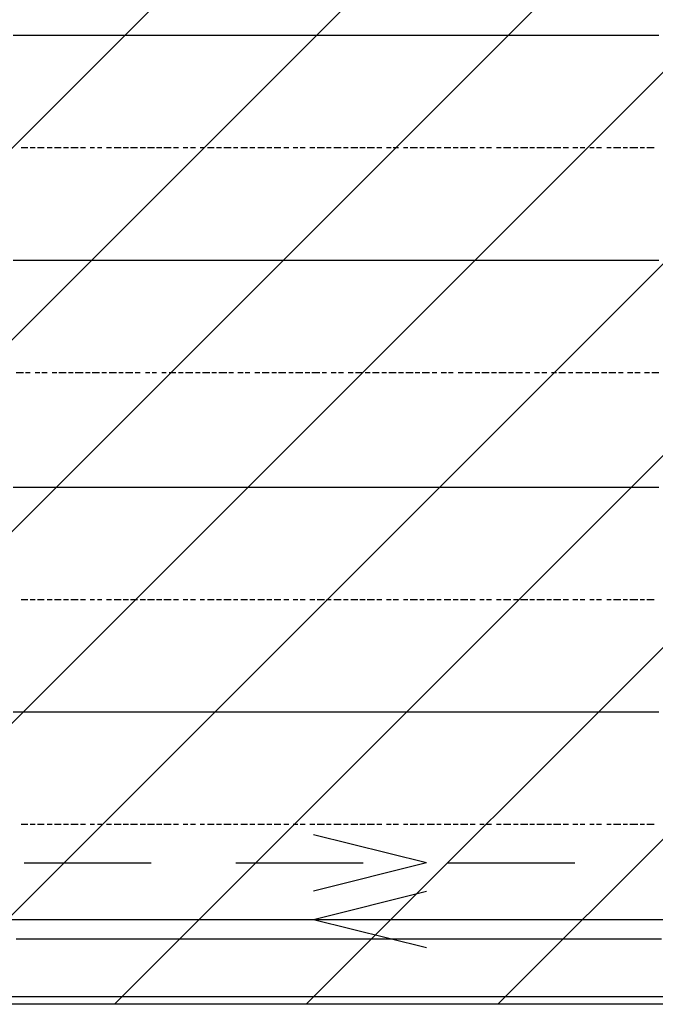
# Model space of a CAD drawing. Extents: x 997 to 109698, y 921 to 94021.
# Tile 332 of 656: x 10427 to 11553, y 45121 to 46864. Entities that reach past the tile are written whole.
import ezdxf

# ---------------------------------------------------------------- set-up
doc = ezdxf.new("R2010")
doc.units = 0
doc.header["$MEASUREMENT"] = 0
for name, color, linetype in [('12', 7, 'CONTINUOUS'), ('15', 7, 'CONTINUOUS'), ('28', 7, 'CONTINUOUS'), ('40', 7, 'CONTINUOUS'), ('8', 7, 'CONTINUOUS')]:
    doc.layers.add(name, color=color, linetype=linetype)

# ---------------------------------------------------------------- blocks, each defined once
blk = doc.blocks.new('UT083', base_point=(245.40411, 324.556164))
at = {"layer": '8'}
for q in [(241.40411, 325.556164), (241.40411, 323.556164)]:
    blk.add_line((245.40411, 324.556164), q, dxfattribs=at)

msp = doc.modelspace()

# ---------------------------------------------------------------- linework, layer by layer
at = {"layer": '12', "color": 5}
for p, q in [((10415.630503, 46836.563401), (10429.630503, 46836.563401)), ((10429.630503, 46836.563401), (10437.630503, 46836.563401)), ((10437.630503, 46836.563401), (10445.630503, 46836.563401)), ((10445.630503, 46836.563401), (10458.630503, 46836.563401)), ((10458.630503, 46836.563401), (10466.630503, 46836.563401)), ((10466.630503, 46836.563401), (10475.630503, 46836.563401)), ((10475.630503, 46836.563401), (10488.630503, 46836.563401)), ((10488.630503, 46836.563401), (10496.630503, 46836.563401)), ((10496.630503, 46836.563401), (10509.630503, 46836.563401)), ((10509.630503, 46836.563401), (10517.630503, 46836.563401)), ((10517.630503, 46836.563401), (10525.630503, 46836.563401)), ((10525.630503, 46836.563401), (10539.630503, 46836.563401)), ((10539.630503, 46836.563401), (10547.630503, 46836.563401)), ((10547.630503, 46836.563401), (10555.630503, 46836.563401)), ((10555.630503, 46836.563401), (10568.630503, 46836.563401)), ((10568.630503, 46836.563401), (10576.630503, 46836.563401)), ((10576.630503, 46836.563401), (10585.630503, 46836.563401)), ((10585.630503, 46836.563401), (10598.630503, 46836.563401)), ((10598.630503, 46836.563401), (10606.630503, 46836.563401)), ((10606.630503, 46836.563401), (10614.630503, 46836.563401)), ((10614.630503, 46836.563401), (10627.630503, 46836.563401)), ((10627.630503, 46836.563401), (10635.630503, 46836.563401)), ((10635.630503, 46836.563401), (10649.630503, 46836.563401)), ((10649.630503, 46836.563401), (10657.630503, 46836.563401)), ((10657.630503, 46836.563401), (10665.630503, 46836.563401)), ((10665.630503, 46836.563401), (10678.630503, 46836.563401)), ((10678.630503, 46836.563401), (10686.630503, 46836.563401)), ((10686.630503, 46836.563401), (10695.630503, 46836.563401)), ((10695.630503, 46836.563401), (10708.630503, 46836.563401)), ((10708.630503, 46836.563401), (10716.630503, 46836.563401)), ((10716.630503, 46836.563401), (10724.630503, 46836.563401)), ((10724.630503, 46836.563401), (10738.630503, 46836.563401)), ((10738.630503, 46836.563401), (10746.630503, 46836.563401)), ((10746.630503, 46836.563401), (10759.630503, 46836.563401)), ((10759.630503, 46836.563401), (10767.630503, 46836.563401)), ((10767.630503, 46836.563401), (10775.630503, 46836.563401)), ((10775.630503, 46836.563401), (10788.630503, 46836.563401)), ((10788.630503, 46836.563401), (10797.630503, 46836.563401)), ((10797.630503, 46836.563401), (10805.630503, 46836.563401)), ((10805.630503, 46836.563401), (10818.630503, 46836.563401)), ((10818.630503, 46836.563401), (10826.630503, 46836.563401)), ((10826.630503, 46836.563401), (10834.630503, 46836.563401)), ((10834.630503, 46836.563401), (10848.630503, 46836.563401)), ((10848.630503, 46836.563401), (10856.630503, 46836.563401)), ((10856.630503, 46836.563401), (10868.630503, 46836.563401)), ((10868.630503, 46836.563401), (10877.630503, 46836.563401)), ((10877.630503, 46836.563401), (10885.630503, 46836.563401)), ((10885.630503, 46836.563401), (10898.630503, 46836.563401)), ((10898.630503, 46836.563401), (10907.630503, 46836.563401)), ((10907.630503, 46836.563401), (10915.630503, 46836.563401)), ((10915.630503, 46836.563401), (10928.630503, 46836.563401)), ((10928.630503, 46836.563401), (10936.630503, 46836.563401)), ((10936.630503, 46836.563401), (10944.630503, 46836.563401)), ((10944.630503, 46836.563401), (10958.630503, 46836.563401)), ((10958.630503, 46836.563401), (10966.630503, 46836.563401)), ((10966.630503, 46836.563401), (10978.630503, 46836.563401)), ((10978.630503, 46836.563401), (10987.630503, 46836.563401)), ((10987.630503, 46836.563401), (10996.630503, 46836.563401)), ((10996.630503, 46836.563401), (11008.630503, 46836.563401)), ((11008.630503, 46836.563401), (11017.630503, 46836.563401)), ((11017.630503, 46836.563401), (11025.630503, 46836.563401)), ((11025.630503, 46836.563401), (11038.630503, 46836.563401)), ((11038.630503, 46836.563401), (11047.630503, 46836.563401)), ((11047.630503, 46836.563401), (11055.630503, 46836.563401)), ((11055.630503, 46836.563401), (11068.630503, 46836.563401)), ((11068.630503, 46836.563401), (11076.630503, 46836.563401)), ((11076.630503, 46836.563401), (11088.630503, 46836.563401)), ((11088.630503, 46836.563401), (11097.630503, 46836.563401)), ((11097.630503, 46836.563401), (11106.630503, 46836.563401)), ((11106.630503, 46836.563401), (11118.630503, 46836.563401)), ((11118.630503, 46836.563401), (11127.630503, 46836.563401)), ((11127.630503, 46836.563401), (11135.630503, 46836.563401)), ((11135.630503, 46836.563401), (11148.630503, 46836.563401)), ((11148.630503, 46836.563401), (11157.630503, 46836.563401)), ((11157.630503, 46836.563401), (11165.630503, 46836.563401)), ((11165.630503, 46836.563401), (11178.630503, 46836.563401)), ((11178.630503, 46836.563401), (11186.630503, 46836.563401)), ((11186.630503, 46836.563401), (11194.630503, 46836.563401)), ((11194.630503, 46836.563401), (11207.630503, 46836.563401)), ((11207.630503, 46836.563401), (11216.630503, 46836.563401)), ((11216.630503, 46836.563401), (11228.630503, 46836.563401)), ((11228.630503, 46836.563401), (11237.630503, 46836.563401)), ((11237.630503, 46836.563401), (11245.630503, 46836.563401)), ((11245.630503, 46836.563401), (11258.630503, 46836.563401)), ((11258.630503, 46836.563401), (11267.630503, 46836.563401)), ((11267.630503, 46836.563401), (11275.630503, 46836.563401)), ((11275.630503, 46836.563401), (11288.630503, 46836.563401)), ((11288.630503, 46836.563401), (11296.630503, 46836.563401)), ((11296.630503, 46836.563401), (11305.630503, 46836.563401)), ((11305.630503, 46836.563401), (11317.630503, 46836.563401)), ((11317.630503, 46836.563401), (11326.630503, 46836.563401)), ((11326.630503, 46836.563401), (11338.630503, 46836.563401)), ((11338.630503, 46836.563401), (11347.630503, 46836.563401)), ((11347.630503, 46836.563401), (11356.630503, 46836.563401)), ((11356.630503, 46836.563401), (11368.630503, 46836.563401)), ((11368.630503, 46836.563401), (11377.630503, 46836.563401)), ((11377.630503, 46836.563401), (11385.630503, 46836.563401)), ((11385.630503, 46836.563401), (11398.630503, 46836.563401)), ((11398.630503, 46836.563401), (11406.630503, 46836.563401)), ((11406.630503, 46836.563401), (11415.630503, 46836.563401)), ((11415.630503, 46836.563401), (11427.630503, 46836.563401)), ((11427.630503, 46836.563401), (11436.630503, 46836.563401)), ((11436.630503, 46836.563401), (11448.630503, 46836.563401)), ((11448.630503, 46836.563401), (11457.630503, 46836.563401)), ((11457.630503, 46836.563401), (11466.630503, 46836.563401)), ((11466.630503, 46836.563401), (11478.630503, 46836.563401)), ((11478.630503, 46836.563401), (11487.630503, 46836.563401)), ((11487.630503, 46836.563401), (11495.630503, 46836.563401)), ((11495.630503, 46836.563401), (11507.630503, 46836.563401)), ((11507.630503, 46836.563401), (11516.630503, 46836.563401)), ((11516.630503, 46836.563401), (11525.630503, 46836.563401)), ((11525.630503, 46836.563401), (11537.630503, 46836.563401)), ((11537.630503, 46836.563401), (11546.630503, 46836.563401)), ((11546.630503, 46836.563401), (11558.630503, 46836.563401)), ((10415.630503, 46438.563401), (10429.630503, 46438.563401)), ((10429.630503, 46438.563401), (10437.630503, 46438.563401)), ((10437.630503, 46438.563401), (10445.630503, 46438.563401)), ((10445.630503, 46438.563401), (10458.630503, 46438.563401)), ((10458.630503, 46438.563401), (10466.630503, 46438.563401)), ((10466.630503, 46438.563401), (10475.630503, 46438.563401)), ((10475.630503, 46438.563401), (10488.630503, 46438.563401)), ((10488.630503, 46438.563401), (10496.630503, 46438.563401)), ((10496.630503, 46438.563401), (10509.630503, 46438.563401)), ((10509.630503, 46438.563401), (10517.630503, 46438.563401)), ((10517.630503, 46438.563401), (10525.630503, 46438.563401)), ((10525.630503, 46438.563401), (10539.630503, 46438.563401)), ((10539.630503, 46438.563401), (10547.630503, 46438.563401)), ((10547.630503, 46438.563401), (10555.630503, 46438.563401)), ((10555.630503, 46438.563401), (10568.630503, 46438.563401)), ((10568.630503, 46438.563401), (10576.630503, 46438.563401)), ((10576.630503, 46438.563401), (10585.630503, 46438.563401)), ((10585.630503, 46438.563401), (10598.630503, 46438.563401)), ((10598.630503, 46438.563401), (10606.630503, 46438.563401)), ((10606.630503, 46438.563401), (10614.630503, 46438.563401)), ((10614.630503, 46438.563401), (10627.630503, 46438.563401)), ((10627.630503, 46438.563401), (10635.630503, 46438.563401)), ((10635.630503, 46438.563401), (10649.630503, 46438.563401)), ((10649.630503, 46438.563401), (10657.630503, 46438.563401)), ((10657.630503, 46438.563401), (10665.630503, 46438.563401)), ((10665.630503, 46438.563401), (10678.630503, 46438.563401)), ((10678.630503, 46438.563401), (10686.630503, 46438.563401)), ((10686.630503, 46438.563401), (10695.630503, 46438.563401)), ((10695.630503, 46438.563401), (10708.630503, 46438.563401)), ((10708.630503, 46438.563401), (10716.630503, 46438.563401)), ((10716.630503, 46438.563401), (10724.630503, 46438.563401)), ((10724.630503, 46438.563401), (10738.630503, 46438.563401)), ((10738.630503, 46438.563401), (10746.630503, 46438.563401)), ((10746.630503, 46438.563401), (10759.630503, 46438.563401)), ((10759.630503, 46438.563401), (10767.630503, 46438.563401)), ((10767.630503, 46438.563401), (10775.630503, 46438.563401)), ((10775.630503, 46438.563401), (10788.630503, 46438.563401)), ((10788.630503, 46438.563401), (10797.630503, 46438.563401)), ((10797.630503, 46438.563401), (10805.630503, 46438.563401)), ((10805.630503, 46438.563401), (10818.630503, 46438.563401)), ((10818.630503, 46438.563401), (10826.630503, 46438.563401)), ((10826.630503, 46438.563401), (10834.630503, 46438.563401)), ((10834.630503, 46438.563401), (10848.630503, 46438.563401)), ((10848.630503, 46438.563401), (10856.630503, 46438.563401)), ((10856.630503, 46438.563401), (10868.630503, 46438.563401)), ((10868.630503, 46438.563401), (10877.630503, 46438.563401)), ((10877.630503, 46438.563401), (10885.630503, 46438.563401)), ((10885.630503, 46438.563401), (10898.630503, 46438.563401)), ((10898.630503, 46438.563401), (10907.630503, 46438.563401)), ((10907.630503, 46438.563401), (10915.630503, 46438.563401)), ((10915.630503, 46438.563401), (10928.630503, 46438.563401)), ((10928.630503, 46438.563401), (10936.630503, 46438.563401)), ((10936.630503, 46438.563401), (10944.630503, 46438.563401)), ((10944.630503, 46438.563401), (10958.630503, 46438.563401)), ((10958.630503, 46438.563401), (10966.630503, 46438.563401)), ((10966.630503, 46438.563401), (10978.630503, 46438.563401)), ((10978.630503, 46438.563401), (10987.630503, 46438.563401)), ((10987.630503, 46438.563401), (10996.630503, 46438.563401)), ((10996.630503, 46438.563401), (11008.630503, 46438.563401)), ((11008.630503, 46438.563401), (11017.630503, 46438.563401)), ((11017.630503, 46438.563401), (11025.630503, 46438.563401)), ((11025.630503, 46438.563401), (11038.630503, 46438.563401)), ((11038.630503, 46438.563401), (11047.630503, 46438.563401)), ((11047.630503, 46438.563401), (11055.630503, 46438.563401)), ((11055.630503, 46438.563401), (11068.630503, 46438.563401)), ((11068.630503, 46438.563401), (11076.630503, 46438.563401)), ((11076.630503, 46438.563401), (11088.630503, 46438.563401)), ((11088.630503, 46438.563401), (11097.630503, 46438.563401)), ((11097.630503, 46438.563401), (11106.630503, 46438.563401)), ((11106.630503, 46438.563401), (11118.630503, 46438.563401)), ((11118.630503, 46438.563401), (11127.630503, 46438.563401)), ((11127.630503, 46438.563401), (11135.630503, 46438.563401)), ((11135.630503, 46438.563401), (11148.630503, 46438.563401)), ((11148.630503, 46438.563401), (11157.630503, 46438.563401)), ((11157.630503, 46438.563401), (11165.630503, 46438.563401)), ((11165.630503, 46438.563401), (11178.630503, 46438.563401)), ((11178.630503, 46438.563401), (11186.630503, 46438.563401)), ((11186.630503, 46438.563401), (11194.630503, 46438.563401)), ((11194.630503, 46438.563401), (11207.630503, 46438.563401)), ((11207.630503, 46438.563401), (11216.630503, 46438.563401)), ((11216.630503, 46438.563401), (11228.630503, 46438.563401)), ((11228.630503, 46438.563401), (11237.630503, 46438.563401)), ((11237.630503, 46438.563401), (11245.630503, 46438.563401)), ((11245.630503, 46438.563401), (11258.630503, 46438.563401)), ((11258.630503, 46438.563401), (11267.630503, 46438.563401)), ((11267.630503, 46438.563401), (11275.630503, 46438.563401)), ((11275.630503, 46438.563401), (11288.630503, 46438.563401)), ((11288.630503, 46438.563401), (11296.630503, 46438.563401)), ((11296.630503, 46438.563401), (11305.630503, 46438.563401)), ((11305.630503, 46438.563401), (11317.630503, 46438.563401)), ((11317.630503, 46438.563401), (11326.630503, 46438.563401)), ((11326.630503, 46438.563401), (11338.630503, 46438.563401)), ((11338.630503, 46438.563401), (11347.630503, 46438.563401)), ((11347.630503, 46438.563401), (11356.630503, 46438.563401)), ((11356.630503, 46438.563401), (11368.630503, 46438.563401)), ((11368.630503, 46438.563401), (11377.630503, 46438.563401)), ((11377.630503, 46438.563401), (11385.630503, 46438.563401)), ((11385.630503, 46438.563401), (11398.630503, 46438.563401)), ((11398.630503, 46438.563401), (11406.630503, 46438.563401)), ((11406.630503, 46438.563401), (11415.630503, 46438.563401)), ((11415.630503, 46438.563401), (11427.630503, 46438.563401)), ((11427.630503, 46438.563401), (11436.630503, 46438.563401)), ((11436.630503, 46438.563401), (11448.630503, 46438.563401)), ((11448.630503, 46438.563401), (11457.630503, 46438.563401)), ((11457.630503, 46438.563401), (11466.630503, 46438.563401)), ((11466.630503, 46438.563401), (11478.630503, 46438.563401)), ((11478.630503, 46438.563401), (11487.630503, 46438.563401)), ((11487.630503, 46438.563401), (11495.630503, 46438.563401)), ((11495.630503, 46438.563401), (11507.630503, 46438.563401)), ((11507.630503, 46438.563401), (11516.630503, 46438.563401)), ((11516.630503, 46438.563401), (11525.630503, 46438.563401)), ((11525.630503, 46438.563401), (11537.630503, 46438.563401)), ((11537.630503, 46438.563401), (11546.630503, 46438.563401)), ((11546.630503, 46438.563401), (11558.630503, 46438.563401)), ((10415.630503, 46036.563401), (10429.630503, 46036.563401)), ((10429.630503, 46036.563401), (10437.630503, 46036.563401)), ((10437.630503, 46036.563401), (10445.630503, 46036.563401)), ((10445.630503, 46036.563401), (10458.630503, 46036.563401)), ((10458.630503, 46036.563401), (10466.630503, 46036.563401)), ((10466.630503, 46036.563401), (10475.630503, 46036.563401)), ((10475.630503, 46036.563401), (10488.630503, 46036.563401)), ((10488.630503, 46036.563401), (10496.630503, 46036.563401)), ((10496.630503, 46036.563401), (10509.630503, 46036.563401)), ((10509.630503, 46036.563401), (10517.630503, 46036.563401)), ((10517.630503, 46036.563401), (10525.630503, 46036.563401)), ((10525.630503, 46036.563401), (10539.630503, 46036.563401)), ((10539.630503, 46036.563401), (10547.630503, 46036.563401)), ((10547.630503, 46036.563401), (10555.630503, 46036.563401)), ((10555.630503, 46036.563401), (10568.630503, 46036.563401)), ((10568.630503, 46036.563401), (10576.630503, 46036.563401)), ((10576.630503, 46036.563401), (10585.630503, 46036.563401)), ((10585.630503, 46036.563401), (10598.630503, 46036.563401)), ((10598.630503, 46036.563401), (10606.630503, 46036.563401)), ((10606.630503, 46036.563401), (10614.630503, 46036.563401)), ((10614.630503, 46036.563401), (10627.630503, 46036.563401)), ((10627.630503, 46036.563401), (10635.630503, 46036.563401)), ((10635.630503, 46036.563401), (10649.630503, 46036.563401)), ((10649.630503, 46036.563401), (10657.630503, 46036.563401)), ((10657.630503, 46036.563401), (10665.630503, 46036.563401)), ((10665.630503, 46036.563401), (10678.630503, 46036.563401)), ((10678.630503, 46036.563401), (10686.630503, 46036.563401)), ((10686.630503, 46036.563401), (10695.630503, 46036.563401)), ((10695.630503, 46036.563401), (10708.630503, 46036.563401)), ((10708.630503, 46036.563401), (10716.630503, 46036.563401)), ((10716.630503, 46036.563401), (10724.630503, 46036.563401)), ((10724.630503, 46036.563401), (10738.630503, 46036.563401)), ((10738.630503, 46036.563401), (10746.630503, 46036.563401)), ((10746.630503, 46036.563401), (10759.630503, 46036.563401)), ((10759.630503, 46036.563401), (10767.630503, 46036.563401)), ((10767.630503, 46036.563401), (10775.630503, 46036.563401)), ((10775.630503, 46036.563401), (10788.630503, 46036.563401)), ((10788.630503, 46036.563401), (10797.630503, 46036.563401)), ((10797.630503, 46036.563401), (10805.630503, 46036.563401)), ((10805.630503, 46036.563401), (10818.630503, 46036.563401)), ((10818.630503, 46036.563401), (10826.630503, 46036.563401)), ((10826.630503, 46036.563401), (10834.630503, 46036.563401)), ((10834.630503, 46036.563401), (10848.630503, 46036.563401)), ((10848.630503, 46036.563401), (10856.630503, 46036.563401)), ((10856.630503, 46036.563401), (10868.630503, 46036.563401)), ((10868.630503, 46036.563401), (10877.630503, 46036.563401)), ((10877.630503, 46036.563401), (10885.630503, 46036.563401)), ((10885.630503, 46036.563401), (10898.630503, 46036.563401)), ((10898.630503, 46036.563401), (10907.630503, 46036.563401)), ((10907.630503, 46036.563401), (10915.630503, 46036.563401)), ((10915.630503, 46036.563401), (10928.630503, 46036.563401)), ((10928.630503, 46036.563401), (10936.630503, 46036.563401)), ((10936.630503, 46036.563401), (10944.630503, 46036.563401)), ((10944.630503, 46036.563401), (10958.630503, 46036.563401)), ((10958.630503, 46036.563401), (10966.630503, 46036.563401)), ((10966.630503, 46036.563401), (10978.630503, 46036.563401)), ((10978.630503, 46036.563401), (10987.630503, 46036.563401)), ((10987.630503, 46036.563401), (10996.630503, 46036.563401)), ((10996.630503, 46036.563401), (11008.630503, 46036.563401)), ((11008.630503, 46036.563401), (11017.630503, 46036.563401)), ((11017.630503, 46036.563401), (11025.630503, 46036.563401)), ((11025.630503, 46036.563401), (11038.630503, 46036.563401)), ((11038.630503, 46036.563401), (11047.630503, 46036.563401)), ((11047.630503, 46036.563401), (11055.630503, 46036.563401)), ((11055.630503, 46036.563401), (11068.630503, 46036.563401)), ((11068.630503, 46036.563401), (11076.630503, 46036.563401)), ((11076.630503, 46036.563401), (11088.630503, 46036.563401)), ((11088.630503, 46036.563401), (11097.630503, 46036.563401)), ((11097.630503, 46036.563401), (11106.630503, 46036.563401)), ((11106.630503, 46036.563401), (11118.630503, 46036.563401)), ((11118.630503, 46036.563401), (11127.630503, 46036.563401)), ((11127.630503, 46036.563401), (11135.630503, 46036.563401)), ((11135.630503, 46036.563401), (11148.630503, 46036.563401)), ((11148.630503, 46036.563401), (11157.630503, 46036.563401)), ((11157.630503, 46036.563401), (11165.630503, 46036.563401)), ((11165.630503, 46036.563401), (11178.630503, 46036.563401)), ((11178.630503, 46036.563401), (11186.630503, 46036.563401)), ((11186.630503, 46036.563401), (11194.630503, 46036.563401)), ((11194.630503, 46036.563401), (11207.630503, 46036.563401)), ((11207.630503, 46036.563401), (11216.630503, 46036.563401)), ((11216.630503, 46036.563401), (11228.630503, 46036.563401)), ((11228.630503, 46036.563401), (11237.630503, 46036.563401)), ((11237.630503, 46036.563401), (11245.630503, 46036.563401)), ((11245.630503, 46036.563401), (11258.630503, 46036.563401)), ((11258.630503, 46036.563401), (11267.630503, 46036.563401)), ((11267.630503, 46036.563401), (11275.630503, 46036.563401)), ((11275.630503, 46036.563401), (11288.630503, 46036.563401)), ((11288.630503, 46036.563401), (11296.630503, 46036.563401)), ((11296.630503, 46036.563401), (11305.630503, 46036.563401)), ((11305.630503, 46036.563401), (11317.630503, 46036.563401)), ((11317.630503, 46036.563401), (11326.630503, 46036.563401)), ((11326.630503, 46036.563401), (11338.630503, 46036.563401)), ((11338.630503, 46036.563401), (11347.630503, 46036.563401)), ((11347.630503, 46036.563401), (11356.630503, 46036.563401)), ((11356.630503, 46036.563401), (11368.630503, 46036.563401)), ((11368.630503, 46036.563401), (11377.630503, 46036.563401)), ((11377.630503, 46036.563401), (11385.630503, 46036.563401)), ((11385.630503, 46036.563401), (11398.630503, 46036.563401)), ((11398.630503, 46036.563401), (11406.630503, 46036.563401)), ((11406.630503, 46036.563401), (11415.630503, 46036.563401)), ((11415.630503, 46036.563401), (11427.630503, 46036.563401)), ((11427.630503, 46036.563401), (11436.630503, 46036.563401)), ((11436.630503, 46036.563401), (11448.630503, 46036.563401)), ((11448.630503, 46036.563401), (11457.630503, 46036.563401)), ((11457.630503, 46036.563401), (11466.630503, 46036.563401)), ((11466.630503, 46036.563401), (11478.630503, 46036.563401)), ((11478.630503, 46036.563401), (11487.630503, 46036.563401)), ((11487.630503, 46036.563401), (11495.630503, 46036.563401)), ((11495.630503, 46036.563401), (11507.630503, 46036.563401)), ((11507.630503, 46036.563401), (11516.630503, 46036.563401)), ((11516.630503, 46036.563401), (11525.630503, 46036.563401)), ((11525.630503, 46036.563401), (11537.630503, 46036.563401)), ((11537.630503, 46036.563401), (11546.630503, 46036.563401)), ((11546.630503, 46036.563401), (11558.630503, 46036.563401)), ((10415.630503, 45638.563401), (10429.630503, 45638.563401)), ((10429.630503, 45638.563401), (10437.630503, 45638.563401)), ((10437.630503, 45638.563401), (10445.630503, 45638.563401)), ((10445.630503, 45638.563401), (10458.630503, 45638.563401)), ((10458.630503, 45638.563401), (10466.630503, 45638.563401)), ((10466.630503, 45638.563401), (10475.630503, 45638.563401)), ((10475.630503, 45638.563401), (10488.630503, 45638.563401)), ((10488.630503, 45638.563401), (10496.630503, 45638.563401)), ((10496.630503, 45638.563401), (10509.630503, 45638.563401)), ((10509.630503, 45638.563401), (10517.630503, 45638.563401)), ((10517.630503, 45638.563401), (10525.630503, 45638.563401)), ((10525.630503, 45638.563401), (10539.630503, 45638.563401)), ((10539.630503, 45638.563401), (10547.630503, 45638.563401)), ((10547.630503, 45638.563401), (10555.630503, 45638.563401)), ((10555.630503, 45638.563401), (10568.630503, 45638.563401)), ((10568.630503, 45638.563401), (10576.630503, 45638.563401)), ((10576.630503, 45638.563401), (10585.630503, 45638.563401)), ((10585.630503, 45638.563401), (10598.630503, 45638.563401)), ((10598.630503, 45638.563401), (10606.630503, 45638.563401)), ((10606.630503, 45638.563401), (10614.630503, 45638.563401)), ((10614.630503, 45638.563401), (10627.630503, 45638.563401)), ((10627.630503, 45638.563401), (10635.630503, 45638.563401)), ((10635.630503, 45638.563401), (10649.630503, 45638.563401)), ((10649.630503, 45638.563401), (10657.630503, 45638.563401)), ((10657.630503, 45638.563401), (10665.630503, 45638.563401)), ((10665.630503, 45638.563401), (10678.630503, 45638.563401)), ((10678.630503, 45638.563401), (10686.630503, 45638.563401)), ((10686.630503, 45638.563401), (10695.630503, 45638.563401)), ((10695.630503, 45638.563401), (10708.630503, 45638.563401)), ((10708.630503, 45638.563401), (10716.630503, 45638.563401)), ((10716.630503, 45638.563401), (10724.630503, 45638.563401)), ((10724.630503, 45638.563401), (10738.630503, 45638.563401)), ((10738.630503, 45638.563401), (10746.630503, 45638.563401)), ((10746.630503, 45638.563401), (10759.630503, 45638.563401)), ((10759.630503, 45638.563401), (10767.630503, 45638.563401)), ((10767.630503, 45638.563401), (10775.630503, 45638.563401)), ((10775.630503, 45638.563401), (10788.630503, 45638.563401)), ((10788.630503, 45638.563401), (10797.630503, 45638.563401)), ((10797.630503, 45638.563401), (10805.630503, 45638.563401)), ((10805.630503, 45638.563401), (10818.630503, 45638.563401)), ((10818.630503, 45638.563401), (10826.630503, 45638.563401)), ((10826.630503, 45638.563401), (10834.630503, 45638.563401)), ((10834.630503, 45638.563401), (10848.630503, 45638.563401)), ((10848.630503, 45638.563401), (10856.630503, 45638.563401)), ((10856.630503, 45638.563401), (10868.630503, 45638.563401)), ((10868.630503, 45638.563401), (10877.630503, 45638.563401)), ((10877.630503, 45638.563401), (10885.630503, 45638.563401)), ((10885.630503, 45638.563401), (10898.630503, 45638.563401)), ((10898.630503, 45638.563401), (10907.630503, 45638.563401)), ((10907.630503, 45638.563401), (10915.630503, 45638.563401)), ((10915.630503, 45638.563401), (10928.630503, 45638.563401)), ((10928.630503, 45638.563401), (10936.630503, 45638.563401)), ((10936.630503, 45638.563401), (10944.630503, 45638.563401)), ((10944.630503, 45638.563401), (10958.630503, 45638.563401)), ((10958.630503, 45638.563401), (10966.630503, 45638.563401)), ((10966.630503, 45638.563401), (10978.630503, 45638.563401)), ((10978.630503, 45638.563401), (10987.630503, 45638.563401)), ((10987.630503, 45638.563401), (10996.630503, 45638.563401)), ((10996.630503, 45638.563401), (11008.630503, 45638.563401)), ((11008.630503, 45638.563401), (11017.630503, 45638.563401)), ((11017.630503, 45638.563401), (11025.630503, 45638.563401)), ((11025.630503, 45638.563401), (11038.630503, 45638.563401)), ((11038.630503, 45638.563401), (11047.630503, 45638.563401)), ((11047.630503, 45638.563401), (11055.630503, 45638.563401)), ((11055.630503, 45638.563401), (11068.630503, 45638.563401)), ((11068.630503, 45638.563401), (11076.630503, 45638.563401)), ((11076.630503, 45638.563401), (11088.630503, 45638.563401)), ((11088.630503, 45638.563401), (11097.630503, 45638.563401)), ((11097.630503, 45638.563401), (11106.630503, 45638.563401)), ((11106.630503, 45638.563401), (11118.630503, 45638.563401)), ((11118.630503, 45638.563401), (11127.630503, 45638.563401)), ((11127.630503, 45638.563401), (11135.630503, 45638.563401)), ((11135.630503, 45638.563401), (11148.630503, 45638.563401)), ((11148.630503, 45638.563401), (11157.630503, 45638.563401)), ((11157.630503, 45638.563401), (11165.630503, 45638.563401)), ((11165.630503, 45638.563401), (11178.630503, 45638.563401)), ((11178.630503, 45638.563401), (11186.630503, 45638.563401)), ((11186.630503, 45638.563401), (11194.630503, 45638.563401)), ((11194.630503, 45638.563401), (11207.630503, 45638.563401)), ((11207.630503, 45638.563401), (11216.630503, 45638.563401)), ((11216.630503, 45638.563401), (11228.630503, 45638.563401)), ((11228.630503, 45638.563401), (11237.630503, 45638.563401)), ((11237.630503, 45638.563401), (11245.630503, 45638.563401)), ((11245.630503, 45638.563401), (11258.630503, 45638.563401)), ((11258.630503, 45638.563401), (11267.630503, 45638.563401)), ((11267.630503, 45638.563401), (11275.630503, 45638.563401)), ((11275.630503, 45638.563401), (11288.630503, 45638.563401)), ((11288.630503, 45638.563401), (11296.630503, 45638.563401)), ((11296.630503, 45638.563401), (11305.630503, 45638.563401)), ((11305.630503, 45638.563401), (11317.630503, 45638.563401)), ((11317.630503, 45638.563401), (11326.630503, 45638.563401)), ((11326.630503, 45638.563401), (11338.630503, 45638.563401)), ((11338.630503, 45638.563401), (11347.630503, 45638.563401)), ((11347.630503, 45638.563401), (11356.630503, 45638.563401)), ((11356.630503, 45638.563401), (11368.630503, 45638.563401)), ((11368.630503, 45638.563401), (11377.630503, 45638.563401)), ((11377.630503, 45638.563401), (11385.630503, 45638.563401)), ((11385.630503, 45638.563401), (11398.630503, 45638.563401)), ((11398.630503, 45638.563401), (11406.630503, 45638.563401)), ((11406.630503, 45638.563401), (11415.630503, 45638.563401)), ((11415.630503, 45638.563401), (11427.630503, 45638.563401)), ((11427.630503, 45638.563401), (11436.630503, 45638.563401)), ((11436.630503, 45638.563401), (11448.630503, 45638.563401)), ((11448.630503, 45638.563401), (11457.630503, 45638.563401)), ((11457.630503, 45638.563401), (11466.630503, 45638.563401)), ((11466.630503, 45638.563401), (11478.630503, 45638.563401)), ((11478.630503, 45638.563401), (11487.630503, 45638.563401)), ((11487.630503, 45638.563401), (11495.630503, 45638.563401)), ((11495.630503, 45638.563401), (11507.630503, 45638.563401)), ((11507.630503, 45638.563401), (11516.630503, 45638.563401)), ((11516.630503, 45638.563401), (11525.630503, 45638.563401)), ((11525.630503, 45638.563401), (11537.630503, 45638.563401)), ((11537.630503, 45638.563401), (11546.630503, 45638.563401)), ((11546.630503, 45638.563401), (11558.630503, 45638.563401)), ((10420.630503, 45236.563401), (10433.630503, 45236.563401)), ((10433.630503, 45236.563401), (10441.630503, 45236.563401)), ((10441.630503, 45236.563401), (10454.630503, 45236.563401)), ((10454.630503, 45236.563401), (10462.630503, 45236.563401)), ((10462.630503, 45236.563401), (10470.630503, 45236.563401)), ((10470.630503, 45236.563401), (10484.630503, 45236.563401)), ((10484.630503, 45236.563401), (10492.630503, 45236.563401)), ((10492.630503, 45236.563401), (10500.630503, 45236.563401)), ((10500.630503, 45236.563401), (10513.630503, 45236.563401)), ((10513.630503, 45236.563401), (10521.630503, 45236.563401)), ((10521.630503, 45236.563401), (10530.630503, 45236.563401)), ((10530.630503, 45236.563401), (10543.630503, 45236.563401)), ((10543.630503, 45236.563401), (10551.630503, 45236.563401)), ((10551.630503, 45236.563401), (10564.630503, 45236.563401)), ((10564.630503, 45236.563401), (10572.630503, 45236.563401)), ((10572.630503, 45236.563401), (10580.630503, 45236.563401)), ((10580.630503, 45236.563401), (10594.630503, 45236.563401)), ((10594.630503, 45236.563401), (10602.630503, 45236.563401)), ((10602.630503, 45236.563401), (10610.630503, 45236.563401)), ((10610.630503, 45236.563401), (10623.630503, 45236.563401)), ((10623.630503, 45236.563401), (10631.630503, 45236.563401)), ((10631.630503, 45236.563401), (10640.630503, 45236.563401)), ((10640.630503, 45236.563401), (10653.630503, 45236.563401)), ((10653.630503, 45236.563401), (10661.630503, 45236.563401)), ((10661.630503, 45236.563401), (10674.630503, 45236.563401)), ((10674.630503, 45236.563401), (10682.630503, 45236.563401)), ((10682.630503, 45236.563401), (10691.630503, 45236.563401)), ((10691.630503, 45236.563401), (10703.630503, 45236.563401)), ((10703.630503, 45236.563401), (10712.630503, 45236.563401)), ((10712.630503, 45236.563401), (10720.630503, 45236.563401)), ((10720.630503, 45236.563401), (10733.630503, 45236.563401)), ((10733.630503, 45236.563401), (10742.630503, 45236.563401)), ((10742.630503, 45236.563401), (10750.630503, 45236.563401)), ((10750.630503, 45236.563401), (10763.630503, 45236.563401)), ((10763.630503, 45236.563401), (10771.630503, 45236.563401)), ((10771.630503, 45236.563401), (10779.630503, 45236.563401)), ((10779.630503, 45236.563401), (10793.630503, 45236.563401)), ((10793.630503, 45236.563401), (10801.630503, 45236.563401)), ((10801.630503, 45236.563401), (10813.630503, 45236.563401)), ((10813.630503, 45236.563401), (10822.630503, 45236.563401)), ((10822.630503, 45236.563401), (10830.630503, 45236.563401)), ((10830.630503, 45236.563401), (10843.630503, 45236.563401)), ((10843.630503, 45236.563401), (10852.630503, 45236.563401)), ((10852.630503, 45236.563401), (10860.630503, 45236.563401)), ((10860.630503, 45236.563401), (10873.630503, 45236.563401)), ((10873.630503, 45236.563401), (10881.630503, 45236.563401)), ((10881.630503, 45236.563401), (10889.630503, 45236.563401)), ((10889.630503, 45236.563401), (10903.630503, 45236.563401)), ((10903.630503, 45236.563401), (10911.630503, 45236.563401)), ((10911.630503, 45236.563401), (10923.630503, 45236.563401)), ((10923.630503, 45236.563401), (10932.630503, 45236.563401)), ((10932.630503, 45236.563401), (10940.630503, 45236.563401)), ((10940.630503, 45236.563401), (10953.630503, 45236.563401)), ((10953.630503, 45236.563401), (10962.630503, 45236.563401)), ((10962.630503, 45236.563401), (10970.630503, 45236.563401)), ((10970.630503, 45236.563401), (10983.630503, 45236.563401)), ((10983.630503, 45236.563401), (10991.630503, 45236.563401)), ((10991.630503, 45236.563401), (11000.630503, 45236.563401)), ((11000.630503, 45236.563401), (11013.630503, 45236.563401)), ((11013.630503, 45236.563401), (11021.630503, 45236.563401)), ((11021.630503, 45236.563401), (11033.630503, 45236.563401)), ((11033.630503, 45236.563401), (11042.630503, 45236.563401)), ((11042.630503, 45236.563401), (11051.630503, 45236.563401)), ((11051.630503, 45236.563401), (11063.630503, 45236.563401)), ((11063.630503, 45236.563401), (11072.630503, 45236.563401)), ((11072.630503, 45236.563401), (11080.630503, 45236.563401)), ((11080.630503, 45236.563401), (11093.630503, 45236.563401)), ((11093.630503, 45236.563401), (11102.630503, 45236.563401)), ((11102.630503, 45236.563401), (11110.630503, 45236.563401)), ((11110.630503, 45236.563401), (11123.630503, 45236.563401)), ((11123.630503, 45236.563401), (11131.630503, 45236.563401)), ((11131.630503, 45236.563401), (11143.630503, 45236.563401)), ((11143.630503, 45236.563401), (11152.630503, 45236.563401)), ((11152.630503, 45236.563401), (11161.630503, 45236.563401)), ((11161.630503, 45236.563401), (11173.630503, 45236.563401)), ((11173.630503, 45236.563401), (11182.630503, 45236.563401)), ((11182.630503, 45236.563401), (11190.630503, 45236.563401)), ((11190.630503, 45236.563401), (11203.630503, 45236.563401)), ((11203.630503, 45236.563401), (11212.630503, 45236.563401)), ((11212.630503, 45236.563401), (11220.630503, 45236.563401)), ((11220.630503, 45236.563401), (11233.630503, 45236.563401)), ((11233.630503, 45236.563401), (11241.630503, 45236.563401)), ((11241.630503, 45236.563401), (11253.630503, 45236.563401)), ((11253.630503, 45236.563401), (11262.630503, 45236.563401)), ((11262.630503, 45236.563401), (11271.630503, 45236.563401)), ((11271.630503, 45236.563401), (11283.630503, 45236.563401)), ((11283.630503, 45236.563401), (11292.630503, 45236.563401)), ((11292.630503, 45236.563401), (11301.630503, 45236.563401)), ((11301.630503, 45236.563401), (11313.630503, 45236.563401)), ((11313.630503, 45236.563401), (11322.630503, 45236.563401)), ((11322.630503, 45236.563401), (11330.630503, 45236.563401)), ((11330.630503, 45236.563401), (11342.630503, 45236.563401)), ((11342.630503, 45236.563401), (11351.630503, 45236.563401)), ((11351.630503, 45236.563401), (11360.630503, 45236.563401)), ((11360.630503, 45236.563401), (11372.630503, 45236.563401)), ((11372.630503, 45236.563401), (11381.630503, 45236.563401)), ((11381.630503, 45236.563401), (11393.630503, 45236.563401)), ((11393.630503, 45236.563401), (11402.630503, 45236.563401)), ((11402.630503, 45236.563401), (11411.630503, 45236.563401)), ((11411.630503, 45236.563401), (11423.630503, 45236.563401)), ((11423.630503, 45236.563401), (11432.630503, 45236.563401)), ((11432.630503, 45236.563401), (11440.630503, 45236.563401)), ((11440.630503, 45236.563401), (11452.630503, 45236.563401)), ((11452.630503, 45236.563401), (11461.630503, 45236.563401)), ((11461.630503, 45236.563401), (11470.630503, 45236.563401)), ((11470.630503, 45236.563401), (11482.630503, 45236.563401)), ((11482.630503, 45236.563401), (11491.630503, 45236.563401)), ((11491.630503, 45236.563401), (11503.630503, 45236.563401)), ((11503.630503, 45236.563401), (11512.630503, 45236.563401)), ((11512.630503, 45236.563401), (11521.630503, 45236.563401)), ((11521.630503, 45236.563401), (11533.630503, 45236.563401)), ((11533.630503, 45236.563401), (11542.630503, 45236.563401)), ((11542.630503, 45236.563401), (11550.630503, 45236.563401)), ((11550.630503, 45236.563401), (11563.630503, 45236.563401))]:
    msp.add_line(p, q, dxfattribs=at)
at = {"layer": '12', "color": 1}
for p, q in [((10429.630503, 46637.563401), (10441.630503, 46637.563401)), ((10445.630503, 46637.563401), (10454.630503, 46637.563401)), ((10458.630503, 46637.563401), (10470.630503, 46637.563401)), ((10475.630503, 46637.563401), (10484.630503, 46637.563401)), ((10488.630503, 46637.563401), (10500.630503, 46637.563401)), ((10504.630503, 46637.563401), (10513.630503, 46637.563401)), ((10517.630503, 46637.563401), (10530.630503, 46637.563401)), ((10534.630503, 46637.563401), (10543.630503, 46637.563401)), ((10551.630503, 46637.563401), (10559.630503, 46637.563401)), ((10564.630503, 46637.563401), (10572.630503, 46637.563401)), ((10580.630503, 46637.563401), (10589.630503, 46637.563401)), ((10594.630503, 46637.563401), (10606.630503, 46637.563401)), ((10610.630503, 46637.563401), (10619.630503, 46637.563401)), ((10623.630503, 46637.563401), (10635.630503, 46637.563401)), ((10640.630503, 46637.563401), (10649.630503, 46637.563401)), ((10653.630503, 46637.563401), (10665.630503, 46637.563401)), ((10669.630503, 46637.563401), (10678.630503, 46637.563401)), ((10682.630503, 46637.563401), (10695.630503, 46637.563401)), ((10699.630503, 46637.563401), (10708.630503, 46637.563401)), ((10716.630503, 46637.563401), (10724.630503, 46637.563401)), ((10729.630503, 46637.563401), (10738.630503, 46637.563401)), ((10746.630503, 46637.563401), (10754.630503, 46637.563401)), ((10759.630503, 46637.563401), (10771.630503, 46637.563401)), ((10775.630503, 46637.563401), (10784.630503, 46637.563401)), ((10788.630503, 46637.563401), (10801.630503, 46637.563401)), ((10805.630503, 46637.563401), (10813.630503, 46637.563401)), ((10818.630503, 46637.563401), (10830.630503, 46637.563401)), ((10834.630503, 46637.563401), (10843.630503, 46637.563401)), ((10848.630503, 46637.563401), (10860.630503, 46637.563401)), ((10864.630503, 46637.563401), (10873.630503, 46637.563401)), ((10877.630503, 46637.563401), (10889.630503, 46637.563401)), ((10894.630503, 46637.563401), (10903.630503, 46637.563401)), ((10911.630503, 46637.563401), (10919.630503, 46637.563401)), ((10923.630503, 46637.563401), (10932.630503, 46637.563401)), ((10940.630503, 46637.563401), (10949.630503, 46637.563401)), ((10953.630503, 46637.563401), (10966.630503, 46637.563401)), ((10970.630503, 46637.563401), (10978.630503, 46637.563401)), ((10983.630503, 46637.563401), (10996.630503, 46637.563401)), ((11000.630503, 46637.563401), (11008.630503, 46637.563401)), ((11013.630503, 46637.563401), (11025.630503, 46637.563401)), ((11029.630503, 46637.563401), (11038.630503, 46637.563401)), ((11042.630503, 46637.563401), (11055.630503, 46637.563401)), ((11059.630503, 46637.563401), (11068.630503, 46637.563401)), ((11076.630503, 46637.563401), (11084.630503, 46637.563401)), ((11088.630503, 46637.563401), (11097.630503, 46637.563401)), ((11106.630503, 46637.563401), (11114.630503, 46637.563401)), ((11118.630503, 46637.563401), (11131.630503, 46637.563401)), ((11135.630503, 46637.563401), (11143.630503, 46637.563401)), ((11148.630503, 46637.563401), (11161.630503, 46637.563401)), ((11165.630503, 46637.563401), (11173.630503, 46637.563401)), ((11178.630503, 46637.563401), (11190.630503, 46637.563401)), ((11194.630503, 46637.563401), (11203.630503, 46637.563401)), ((11207.630503, 46637.563401), (11220.630503, 46637.563401)), ((11224.630503, 46637.563401), (11233.630503, 46637.563401)), ((11241.630503, 46637.563401), (11249.630503, 46637.563401)), ((11253.630503, 46637.563401), (11262.630503, 46637.563401)), ((11271.630503, 46637.563401), (11279.630503, 46637.563401)), ((11283.630503, 46637.563401), (11296.630503, 46637.563401)), ((11301.630503, 46637.563401), (11309.630503, 46637.563401)), ((11313.630503, 46637.563401), (11326.630503, 46637.563401)), ((11330.630503, 46637.563401), (11338.630503, 46637.563401)), ((11342.630503, 46637.563401), (11356.630503, 46637.563401)), ((11360.630503, 46637.563401), (11368.630503, 46637.563401)), ((11372.630503, 46637.563401), (11385.630503, 46637.563401)), ((11389.630503, 46637.563401), (11398.630503, 46637.563401)), ((11406.630503, 46637.563401), (11415.630503, 46637.563401)), ((11419.630503, 46637.563401), (11427.630503, 46637.563401)), ((11436.630503, 46637.563401), (11444.630503, 46637.563401)), ((11448.630503, 46637.563401), (11457.630503, 46637.563401)), ((11466.630503, 46637.563401), (11474.630503, 46637.563401)), ((11478.630503, 46637.563401), (11491.630503, 46637.563401)), ((11495.630503, 46637.563401), (11503.630503, 46637.563401)), ((11507.630503, 46637.563401), (11521.630503, 46637.563401)), ((11525.630503, 46637.563401), (11533.630503, 46637.563401)), ((11537.630503, 46637.563401), (11550.630503, 46637.563401)), ((10420.630503, 46239.563401), (10433.630503, 46239.563401)), ((10437.630503, 46239.563401), (10445.630503, 46239.563401)), ((10454.630503, 46239.563401), (10462.630503, 46239.563401)), ((10466.630503, 46239.563401), (10475.630503, 46239.563401)), ((10484.630503, 46239.563401), (10492.630503, 46239.563401)), ((10496.630503, 46239.563401), (10509.630503, 46239.563401)), ((10513.630503, 46239.563401), (10521.630503, 46239.563401)), ((10525.630503, 46239.563401), (10539.630503, 46239.563401)), ((10543.630503, 46239.563401), (10551.630503, 46239.563401)), ((10555.630503, 46239.563401), (10568.630503, 46239.563401)), ((10572.630503, 46239.563401), (10580.630503, 46239.563401)), ((10585.630503, 46239.563401), (10598.630503, 46239.563401)), ((10602.630503, 46239.563401), (10610.630503, 46239.563401)), ((10614.630503, 46239.563401), (10627.630503, 46239.563401)), ((10631.630503, 46239.563401), (10640.630503, 46239.563401)), ((10649.630503, 46239.563401), (10657.630503, 46239.563401)), ((10661.630503, 46239.563401), (10669.630503, 46239.563401)), ((10678.630503, 46239.563401), (10686.630503, 46239.563401)), ((10691.630503, 46239.563401), (10703.630503, 46239.563401)), ((10708.630503, 46239.563401), (10716.630503, 46239.563401)), ((10720.630503, 46239.563401), (10733.630503, 46239.563401)), ((10738.630503, 46239.563401), (10746.630503, 46239.563401)), ((10750.630503, 46239.563401), (10763.630503, 46239.563401)), ((10767.630503, 46239.563401), (10775.630503, 46239.563401)), ((10779.630503, 46239.563401), (10793.630503, 46239.563401)), ((10797.630503, 46239.563401), (10805.630503, 46239.563401)), ((10813.630503, 46239.563401), (10822.630503, 46239.563401)), ((10826.630503, 46239.563401), (10834.630503, 46239.563401)), ((10843.630503, 46239.563401), (10852.630503, 46239.563401)), ((10856.630503, 46239.563401), (10868.630503, 46239.563401)), ((10873.630503, 46239.563401), (10881.630503, 46239.563401)), ((10885.630503, 46239.563401), (10898.630503, 46239.563401)), ((10903.630503, 46239.563401), (10911.630503, 46239.563401)), ((10915.630503, 46239.563401), (10928.630503, 46239.563401)), ((10932.630503, 46239.563401), (10940.630503, 46239.563401)), ((10944.630503, 46239.563401), (10958.630503, 46239.563401)), ((10962.630503, 46239.563401), (10970.630503, 46239.563401)), ((10978.630503, 46239.563401), (10987.630503, 46239.563401)), ((10991.630503, 46239.563401), (11000.630503, 46239.563401)), ((11008.630503, 46239.563401), (11017.630503, 46239.563401)), ((11021.630503, 46239.563401), (11033.630503, 46239.563401)), ((11038.630503, 46239.563401), (11047.630503, 46239.563401)), ((11051.630503, 46239.563401), (11063.630503, 46239.563401)), ((11068.630503, 46239.563401), (11076.630503, 46239.563401)), ((11080.630503, 46239.563401), (11093.630503, 46239.563401)), ((11097.630503, 46239.563401), (11106.630503, 46239.563401)), ((11110.630503, 46239.563401), (11123.630503, 46239.563401)), ((11127.630503, 46239.563401), (11135.630503, 46239.563401)), ((11139.630503, 46239.563401), (11152.630503, 46239.563401)), ((11157.630503, 46239.563401), (11165.630503, 46239.563401)), ((11173.630503, 46239.563401), (11182.630503, 46239.563401)), ((11186.630503, 46239.563401), (11194.630503, 46239.563401)), ((11203.630503, 46239.563401), (11212.630503, 46239.563401)), ((11216.630503, 46239.563401), (11228.630503, 46239.563401)), ((11233.630503, 46239.563401), (11241.630503, 46239.563401)), ((11245.630503, 46239.563401), (11258.630503, 46239.563401)), ((11262.630503, 46239.563401), (11271.630503, 46239.563401)), ((11275.630503, 46239.563401), (11288.630503, 46239.563401)), ((11292.630503, 46239.563401), (11301.630503, 46239.563401)), ((11305.630503, 46239.563401), (11317.630503, 46239.563401)), ((11322.630503, 46239.563401), (11330.630503, 46239.563401)), ((11338.630503, 46239.563401), (11347.630503, 46239.563401)), ((11351.630503, 46239.563401), (11360.630503, 46239.563401)), ((11368.630503, 46239.563401), (11377.630503, 46239.563401)), ((11381.630503, 46239.563401), (11393.630503, 46239.563401)), ((11398.630503, 46239.563401), (11406.630503, 46239.563401)), ((11411.630503, 46239.563401), (11423.630503, 46239.563401)), ((11427.630503, 46239.563401), (11436.630503, 46239.563401)), ((11440.630503, 46239.563401), (11452.630503, 46239.563401)), ((11457.630503, 46239.563401), (11466.630503, 46239.563401)), ((11470.630503, 46239.563401), (11482.630503, 46239.563401)), ((11487.630503, 46239.563401), (11495.630503, 46239.563401)), ((11503.630503, 46239.563401), (11512.630503, 46239.563401)), ((11516.630503, 46239.563401), (11525.630503, 46239.563401)), ((11533.630503, 46239.563401), (11542.630503, 46239.563401)), ((11546.630503, 46239.563401), (11558.630503, 46239.563401)), ((10429.630503, 45837.563401), (10441.630503, 45837.563401)), ((10445.630503, 45837.563401), (10454.630503, 45837.563401)), ((10458.630503, 45837.563401), (10470.630503, 45837.563401)), ((10475.630503, 45837.563401), (10484.630503, 45837.563401)), ((10488.630503, 45837.563401), (10500.630503, 45837.563401)), ((10504.630503, 45837.563401), (10513.630503, 45837.563401)), ((10517.630503, 45837.563401), (10530.630503, 45837.563401)), ((10534.630503, 45837.563401), (10543.630503, 45837.563401)), ((10551.630503, 45837.563401), (10559.630503, 45837.563401)), ((10564.630503, 45837.563401), (10572.630503, 45837.563401)), ((10580.630503, 45837.563401), (10589.630503, 45837.563401)), ((10594.630503, 45837.563401), (10606.630503, 45837.563401)), ((10610.630503, 45837.563401), (10619.630503, 45837.563401)), ((10623.630503, 45837.563401), (10635.630503, 45837.563401)), ((10640.630503, 45837.563401), (10649.630503, 45837.563401)), ((10653.630503, 45837.563401), (10665.630503, 45837.563401)), ((10669.630503, 45837.563401), (10678.630503, 45837.563401)), ((10682.630503, 45837.563401), (10695.630503, 45837.563401)), ((10699.630503, 45837.563401), (10708.630503, 45837.563401)), ((10716.630503, 45837.563401), (10724.630503, 45837.563401)), ((10729.630503, 45837.563401), (10738.630503, 45837.563401)), ((10746.630503, 45837.563401), (10754.630503, 45837.563401)), ((10759.630503, 45837.563401), (10771.630503, 45837.563401)), ((10775.630503, 45837.563401), (10784.630503, 45837.563401)), ((10788.630503, 45837.563401), (10801.630503, 45837.563401)), ((10805.630503, 45837.563401), (10813.630503, 45837.563401)), ((10818.630503, 45837.563401), (10830.630503, 45837.563401)), ((10834.630503, 45837.563401), (10843.630503, 45837.563401)), ((10848.630503, 45837.563401), (10860.630503, 45837.563401)), ((10864.630503, 45837.563401), (10873.630503, 45837.563401)), ((10877.630503, 45837.563401), (10889.630503, 45837.563401)), ((10894.630503, 45837.563401), (10903.630503, 45837.563401)), ((10911.630503, 45837.563401), (10919.630503, 45837.563401)), ((10923.630503, 45837.563401), (10932.630503, 45837.563401)), ((10940.630503, 45837.563401), (10949.630503, 45837.563401)), ((10953.630503, 45837.563401), (10966.630503, 45837.563401)), ((10970.630503, 45837.563401), (10978.630503, 45837.563401)), ((10983.630503, 45837.563401), (10996.630503, 45837.563401)), ((11000.630503, 45837.563401), (11008.630503, 45837.563401)), ((11013.630503, 45837.563401), (11025.630503, 45837.563401)), ((11029.630503, 45837.563401), (11038.630503, 45837.563401)), ((11042.630503, 45837.563401), (11055.630503, 45837.563401)), ((11059.630503, 45837.563401), (11068.630503, 45837.563401)), ((11076.630503, 45837.563401), (11084.630503, 45837.563401)), ((11088.630503, 45837.563401), (11097.630503, 45837.563401)), ((11106.630503, 45837.563401), (11114.630503, 45837.563401)), ((11118.630503, 45837.563401), (11131.630503, 45837.563401)), ((11135.630503, 45837.563401), (11143.630503, 45837.563401)), ((11148.630503, 45837.563401), (11161.630503, 45837.563401)), ((11165.630503, 45837.563401), (11173.630503, 45837.563401)), ((11178.630503, 45837.563401), (11190.630503, 45837.563401)), ((11194.630503, 45837.563401), (11203.630503, 45837.563401)), ((11207.630503, 45837.563401), (11220.630503, 45837.563401)), ((11224.630503, 45837.563401), (11233.630503, 45837.563401)), ((11241.630503, 45837.563401), (11249.630503, 45837.563401)), ((11253.630503, 45837.563401), (11262.630503, 45837.563401)), ((11271.630503, 45837.563401), (11279.630503, 45837.563401)), ((11283.630503, 45837.563401), (11296.630503, 45837.563401)), ((11301.630503, 45837.563401), (11309.630503, 45837.563401)), ((11313.630503, 45837.563401), (11326.630503, 45837.563401)), ((11330.630503, 45837.563401), (11338.630503, 45837.563401)), ((11342.630503, 45837.563401), (11356.630503, 45837.563401)), ((11360.630503, 45837.563401), (11368.630503, 45837.563401)), ((11372.630503, 45837.563401), (11385.630503, 45837.563401)), ((11389.630503, 45837.563401), (11398.630503, 45837.563401)), ((11406.630503, 45837.563401), (11415.630503, 45837.563401)), ((11419.630503, 45837.563401), (11427.630503, 45837.563401)), ((11436.630503, 45837.563401), (11444.630503, 45837.563401)), ((11448.630503, 45837.563401), (11457.630503, 45837.563401)), ((11466.630503, 45837.563401), (11474.630503, 45837.563401)), ((11478.630503, 45837.563401), (11491.630503, 45837.563401)), ((11495.630503, 45837.563401), (11503.630503, 45837.563401)), ((11507.630503, 45837.563401), (11521.630503, 45837.563401)), ((11525.630503, 45837.563401), (11533.630503, 45837.563401)), ((11537.630503, 45837.563401), (11550.630503, 45837.563401)), ((10429.630503, 45439.563401), (10441.630503, 45439.563401)), ((10445.630503, 45439.563401), (10454.630503, 45439.563401)), ((10458.630503, 45439.563401), (10470.630503, 45439.563401)), ((10475.630503, 45439.563401), (10484.630503, 45439.563401)), ((10488.630503, 45439.563401), (10500.630503, 45439.563401)), ((10504.630503, 45439.563401), (10513.630503, 45439.563401)), ((10517.630503, 45439.563401), (10530.630503, 45439.563401)), ((10534.630503, 45439.563401), (10543.630503, 45439.563401)), ((10551.630503, 45439.563401), (10559.630503, 45439.563401)), ((10564.630503, 45439.563401), (10572.630503, 45439.563401)), ((10580.630503, 45439.563401), (10589.630503, 45439.563401)), ((10594.630503, 45439.563401), (10606.630503, 45439.563401)), ((10610.630503, 45439.563401), (10619.630503, 45439.563401)), ((10623.630503, 45439.563401), (10635.630503, 45439.563401)), ((10640.630503, 45439.563401), (10649.630503, 45439.563401)), ((10653.630503, 45439.563401), (10665.630503, 45439.563401)), ((10669.630503, 45439.563401), (10678.630503, 45439.563401)), ((10682.630503, 45439.563401), (10695.630503, 45439.563401)), ((10699.630503, 45439.563401), (10708.630503, 45439.563401)), ((10716.630503, 45439.563401), (10724.630503, 45439.563401)), ((10729.630503, 45439.563401), (10738.630503, 45439.563401)), ((10746.630503, 45439.563401), (10754.630503, 45439.563401)), ((10759.630503, 45439.563401), (10771.630503, 45439.563401)), ((10775.630503, 45439.563401), (10784.630503, 45439.563401)), ((10788.630503, 45439.563401), (10801.630503, 45439.563401)), ((10805.630503, 45439.563401), (10813.630503, 45439.563401)), ((10818.630503, 45439.563401), (10830.630503, 45439.563401)), ((10834.630503, 45439.563401), (10843.630503, 45439.563401)), ((10848.630503, 45439.563401), (10860.630503, 45439.563401)), ((10864.630503, 45439.563401), (10873.630503, 45439.563401)), ((10877.630503, 45439.563401), (10889.630503, 45439.563401)), ((10894.630503, 45439.563401), (10903.630503, 45439.563401)), ((10911.630503, 45439.563401), (10919.630503, 45439.563401)), ((10923.630503, 45439.563401), (10932.630503, 45439.563401)), ((10940.630503, 45439.563401), (10949.630503, 45439.563401)), ((10953.630503, 45439.563401), (10966.630503, 45439.563401)), ((10970.630503, 45439.563401), (10978.630503, 45439.563401)), ((10983.630503, 45439.563401), (10996.630503, 45439.563401)), ((11000.630503, 45439.563401), (11008.630503, 45439.563401)), ((11013.630503, 45439.563401), (11025.630503, 45439.563401)), ((11029.630503, 45439.563401), (11038.630503, 45439.563401)), ((11042.630503, 45439.563401), (11055.630503, 45439.563401)), ((11059.630503, 45439.563401), (11068.630503, 45439.563401)), ((11076.630503, 45439.563401), (11084.630503, 45439.563401)), ((11088.630503, 45439.563401), (11097.630503, 45439.563401)), ((11106.630503, 45439.563401), (11114.630503, 45439.563401)), ((11118.630503, 45439.563401), (11131.630503, 45439.563401)), ((11135.630503, 45439.563401), (11143.630503, 45439.563401)), ((11148.630503, 45439.563401), (11161.630503, 45439.563401)), ((11165.630503, 45439.563401), (11173.630503, 45439.563401)), ((11178.630503, 45439.563401), (11190.630503, 45439.563401)), ((11194.630503, 45439.563401), (11203.630503, 45439.563401)), ((11207.630503, 45439.563401), (11220.630503, 45439.563401)), ((11224.630503, 45439.563401), (11233.630503, 45439.563401)), ((11241.630503, 45439.563401), (11249.630503, 45439.563401)), ((11253.630503, 45439.563401), (11262.630503, 45439.563401)), ((11271.630503, 45439.563401), (11279.630503, 45439.563401)), ((11283.630503, 45439.563401), (11296.630503, 45439.563401)), ((11301.630503, 45439.563401), (11309.630503, 45439.563401)), ((11313.630503, 45439.563401), (11326.630503, 45439.563401)), ((11330.630503, 45439.563401), (11338.630503, 45439.563401)), ((11342.630503, 45439.563401), (11356.630503, 45439.563401)), ((11360.630503, 45439.563401), (11368.630503, 45439.563401)), ((11372.630503, 45439.563401), (11385.630503, 45439.563401)), ((11389.630503, 45439.563401), (11398.630503, 45439.563401)), ((11406.630503, 45439.563401), (11415.630503, 45439.563401)), ((11419.630503, 45439.563401), (11427.630503, 45439.563401)), ((11436.630503, 45439.563401), (11444.630503, 45439.563401)), ((11448.630503, 45439.563401), (11457.630503, 45439.563401)), ((11466.630503, 45439.563401), (11474.630503, 45439.563401)), ((11478.630503, 45439.563401), (11491.630503, 45439.563401)), ((11495.630503, 45439.563401), (11503.630503, 45439.563401)), ((11507.630503, 45439.563401), (11521.630503, 45439.563401)), ((11525.630503, 45439.563401), (11533.630503, 45439.563401)), ((11537.630503, 45439.563401), (11550.630503, 45439.563401))]:
    msp.add_line(p, q, dxfattribs=at)
at = {"layer": '12', "color": 24}
for p, q in [((10435.136202, 45370.953237), (10660.136202, 45370.953237)), ((10810.136202, 45370.953237), (11035.136202, 45370.953237)), ((11185.136202, 45370.953237), (11410.136202, 45370.953237)), ((7522.636198, 45270.953237), (15072.636205, 45270.953237))]:
    msp.add_line(p, q, dxfattribs=at)
at = {"layer": '12', "color": 44}
msp.add_line((7653.623868, 45134.563401), (13849.630503, 45134.563401), dxfattribs=at)
at = {"layer": '28', "color": 2}
for p, q in [((8897.691941, 45120.658275), (22462.988904, 58685.955237)), ((9237.103196, 45120.658275), (22802.400159, 58685.955237)), ((9576.514451, 45120.658275), (23141.811414, 58685.955237)), ((9915.925706, 45120.658275), (23481.222669, 58685.955237)), ((10255.336961, 45120.658275), (23820.633924, 58685.955237)), ((10594.748216, 45120.658275), (24160.045178, 58685.955237)), ((10934.159471, 45120.658275), (24499.456433, 58685.955237)), ((11273.570726, 45120.658275), (24838.867688, 58685.955237))]:
    msp.add_line(p, q, dxfattribs=at)
at = {"layer": '40', "color": 8, "linetype": 'Continuous'}
msp.add_line((13472.636205, 45120.658275), (6572.636205, 45120.658275), dxfattribs=at)

# ---------------------------------------------------------------- block references
at = {"layer": '15', "color": 7, "xscale": 50, "yscale": 50}
msp.add_blockref('UT083', (11147.636205, 45370.953237), dxfattribs=at)
at = {"layer": '15', "color": 7, "xscale": 50, "yscale": 50, "rotation": 180}
msp.add_blockref('UT083', (10947.636205, 45270.953237), dxfattribs=at)

doc.saveas('drawing.dxf')
